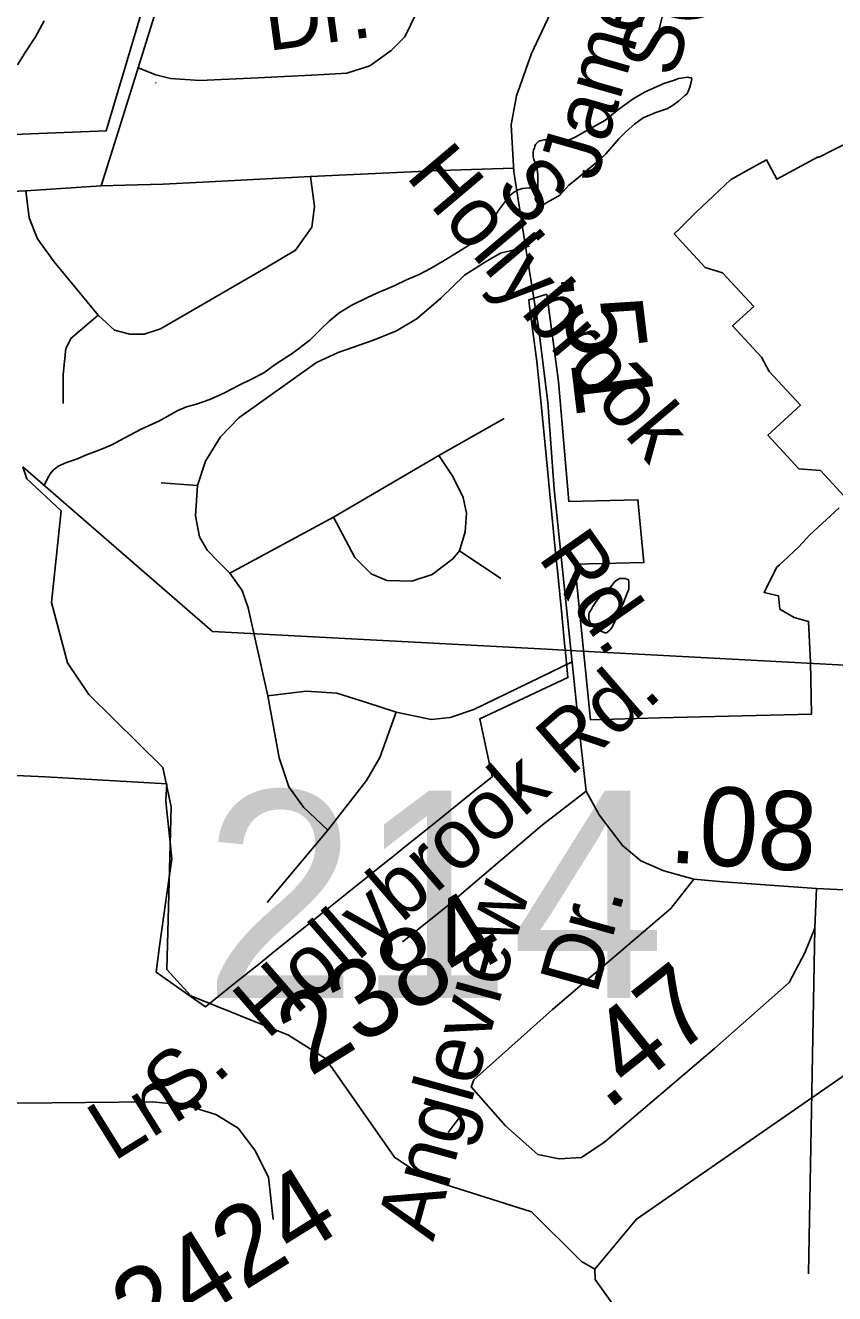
# Model space of a CAD drawing. Extents: x 2001466 to 31450019, y -30647475 to 847247.
# Drawn here: x 2186041 to 2188605, y 732116 to 736135 of the extents above; entities that cross this region are included whole.
import ezdxf

# ---------------------------------------------------------------- set-up
doc = ezdxf.new("R2010")
doc.units = 0
for name, color, linetype in [('Exist Boundary Political City Limit New', 7, 'Continuous'), ('Exist Hydrographic Creek Single Shore', 7, 'Continuous'), ('Exist Hydrographic Misc Water Feature', 7, 'Continuous'), ('Exist Road Non-System Type 51', 7, 'Continuous'), ('Exist Road Non-System Type 51 Label', 7, 'Continuous'), ('Exist Road Secondary Mileage Hundredths English Label', 7, 'Continuous'), ('Exist Road Secondary Structure Standard Bridge Number Label', 7, 'Continuous'), ('Exist Road Secondary Type 51 Attributed', 7, 'Continuous'), ('Exist Road Secondary Type 51 Label', 7, 'Continuous'), ('Exist Road Secondary Type 51 Number Label', 7, 'Continuous'), ('Exist Utilities Electrical Transmission Line', 7, 'Continuous'), ('Map Preparation Boundary City Limit Buffer Line', 7, 'Continuous')]:
    doc.layers.add(name, color=color, linetype=linetype)

msp = doc.modelspace()

# ---------------------------------------------------------------- linework, layer by layer
at = {"layer": 'Exist Boundary Political City Limit New'}
for points in [[(2186705.5, 737174.8), (2186375.8, 736063.4), (2186297.8, 735800.6), (2186190.8, 735796.3), (2186110.8, 735793.2), (2186030.8, 735790), (2185873.8, 735783.8), (2185859.2, 735743.8), (2185824.5, 735646.9)], [(2188660.8, 734616.1), (2188560.2, 734724.9), (2188492.2, 734730.1), (2188393.8, 734836.6), (2188496.8, 734931.6), (2188398.2, 735038.1), (2188373.5, 735083.4), (2188282, 735182.6), (2188348.8, 735244.1), (2188250.2, 735350.6), (2188195.2, 735367.9), (2188097, 735474.5), (2188113.5, 735490.9), (2188166.2, 735543.2), (2188221, 735594.5), (2188275.8, 735645.8), (2188323.5, 735672.7), (2188389.2, 735709.3), (2188422.5, 735647.7), (2188553.5, 735718.4), (2188554.5, 735716.8), (2188599, 735739.3), (2188678, 735779.1)], [(2187668.8, 734998.5), (2187661.8, 735069.8), (2187639, 735244.2), (2187636.2, 735265.3), (2187693, 735283.2), (2187730.2, 735007.1), (2187763.2, 734626.3), (2187982, 734632.1), (2188000.8, 734433), (2187782.5, 734427.5), (2187832.2, 733935), (2188050, 733940.9), (2188531.5, 733952.4), (2188529.2, 734116.6), (2188522.5, 734246.4), (2188477.2, 734259.2), (2188432, 734285.6), (2188427.2, 734327.9), (2188381.8, 734338.2), (2188395.8, 734366.2), (2188422, 734417.9), (2188430.2, 734425.4), (2188459.2, 734452.2), (2188492, 734482.4), (2188525.5, 734519.8), (2188619.8, 734606.8)], [(2185733, 733770.7), (2186105.5, 733753.7), (2186489.8, 733731.4), (2186486.2, 733681.1), (2186487.8, 733665.6), (2186501, 733536.4), (2186505.2, 733494.6), (2186492.8, 733405.6), (2186486.8, 733360.9), (2186466.8, 733217), (2186455.5, 733135), (2186566.8, 733057.2), (2186612.5, 733025.3), (2186706.2, 733100.7), (2186784.8, 733163.7), (2186828.8, 733199), (2186896.2, 733253.1), (2186976.2, 733317.3), (2187061, 733385.3), (2187125.8, 733437.2), (2187184.8, 733484.6), (2187207.2, 733502.6), (2187243.8, 733531.9), (2187299.2, 733576.4), (2187363.5, 733628.1), (2187387.5, 733647.3), (2187454.2, 733700.9), (2187520, 733753.6), (2187481, 733937.8), (2187760.5, 734068.2), (2187753.5, 734138.5), (2187749.5, 734176.6), (2187741.2, 734268.7), (2187726.8, 734408.2), (2187720, 734475.2), (2187709.5, 734584.8), (2187703, 734649.4), (2187695.2, 734729), (2187679.2, 734891.4), (2187668.8, 734998.5)]]:
    msp.add_lwpolyline(points, dxfattribs=at)
at = {"layer": 'Exist Hydrographic Creek Single Shore'}
for p, q in [((2186874.9, 732935.8), (2186565.9, 733060.3)), ((2186991.8, 732861.3), (2186874.9, 732935.8))]:
    msp.add_line(p, q, dxfattribs=at)
for points in [[(2186565.9, 733060.3), (2186489.8, 733143.8), (2186503, 733658.6), (2186476.9, 733783.7), (2186243, 734014.9), (2186174.9, 734114.7), (2186123.8, 734306), (2186154.8, 734597.3), (2186045.9, 734698), (2186033.2, 734736.2)], [(2187845.9, 732194.3), (2187977.9, 732352.3), (2188865.8, 732967.3), (2188972.8, 733083.1), (2188988.8, 733125.4), (2189146.9, 733260), (2189212.4, 733567.8)], [(2187845.9, 732194.3), (2187803.8, 732218.1), (2187644.9, 732375.6), (2187310.9, 732480.8), (2187210.8, 732548.5), (2186991.8, 732861.3)], [(2188257.8, 730774.4), (2188284.9, 731339), (2188224.8, 731579.6), (2188190.8, 731678.8), (2187846.9, 732161.5), (2187845.9, 732194.3)]]:
    msp.add_lwpolyline(points, dxfattribs=at)
at = {"layer": 'Exist Hydrographic Misc Water Feature'}
for points in [[(2186101.5, 736149.3), (2186074, 736099), (2186042.6, 736052.7), (2186016.4, 736010.4)], [(2187665, 735620.1), (2187664.8, 735642.1), (2187664.6, 735662), (2187662.3, 735678.2), (2187658.4, 735694.1), (2187652.3, 735710.1), (2187650.2, 735718.1), (2187650.2, 735725.8), (2187650, 735732), (2187651.7, 735740.2), (2187653.9, 735745.9), (2187655.8, 735752.1), (2187657.6, 735757.9), (2187663.8, 735763.9), (2187667.9, 735768.2), (2187675.9, 735770.2), (2187683.9, 735772.2), (2187694.1, 735772.3), (2187709.9, 735768.3), (2187720, 735766.4), (2187729.6, 735766.6), (2187742.1, 735766.7), (2187755.4, 735770.8), (2187769.8, 735774.7), (2187783.5, 735780.8), (2187829.4, 735807.1), (2187877.2, 735833.5), (2187921.1, 735869.8), (2187966.8, 735902.3), (2188004.6, 735924.6), (2188040.4, 735940.6), (2188064.6, 735950.8), (2188098.3, 735961.1), (2188110.2, 735967), (2188126.4, 735969), (2188140.3, 735971.4), (2188145.8, 735969.3), (2188150.2, 735969.5), (2188152.4, 735965.5), (2188150.4, 735955.3), (2188146.5, 735939.3), (2188140.7, 735925.5), (2188136.8, 735917.2), (2188130.7, 735913.2), (2188110.6, 735895.2), (2188095, 735882.9), (2188085.1, 735877.1), (2188073.1, 735870.8), (2188039, 735858.5), (2187999, 735842.3), (2187971.3, 735822.1), (2187943.5, 735797.9), (2187921.5, 735775.7), (2187879.9, 735727.6), (2187856.3, 735705.2), (2187822.3, 735677.1), (2187788.6, 735648.9), (2187762.8, 735628.9), (2187734.9, 735596.6), (2187717.1, 735586.3), (2187698.8, 735576.5), (2187685.1, 735568.4), (2187679.4, 735566.1), (2187675, 735566.3), (2187671.1, 735566.1), (2187666.8, 735568.3), (2187660.9, 735576.1), (2187659.1, 735580.1), (2187657, 735586.1), (2187665, 735620.1)], [(2187665, 735620.1), (2187639, 735620), (2187616.8, 735617.7), (2187603.1, 735613.7), (2187590.6, 735607.8), (2187577, 735597.3), (2187567.4, 735585.4), (2187539.3, 735547), (2187511.6, 735501), (2187491.9, 735477.2), (2187468.4, 735452.7), (2187414.6, 735418.3), (2187368.7, 735390.3), (2187326.9, 735365.8), (2187288.9, 735345.6), (2187248.9, 735329.3), (2187211.4, 735311), (2187155.4, 735286.6), (2187125.1, 735272.6), (2187075.5, 735248), (2187035.9, 735224), (2187003.9, 735197.6), (2186978.1, 735173.5), (2186942.4, 735137.1), (2186886.4, 735094.9), (2186832.7, 735060.4), (2186797.2, 735034.1), (2186757.4, 735014.2), (2186721.1, 734995.7), (2186669.7, 734969.4), (2186625.8, 734949.3), (2186584, 734934.9), (2186552, 734926.8), (2186524.1, 734914.4), (2186466.5, 734882.1), (2186408.4, 734855.6), (2186354.9, 734827.2), (2186312.9, 734805.1), (2186277.4, 734790.6), (2186235.2, 734774.7), (2186203.4, 734760.4), (2186171.6, 734750.2), (2186145.4, 734738), (2186137.6, 734731.8), (2186129.8, 734725.7), (2186119.7, 734713.8), (2186111.7, 734699.6), (2186102.1, 734679.6)], [(2187920.1, 734270.6), (2187914.3, 734256.4), (2187908.4, 734246.4), (2187900.2, 734228.1), (2187892.6, 734218.4), (2187888.1, 734214.2), (2187882.8, 734210.1), (2187876.8, 734210.2), (2187872.5, 734212.1), (2187858.6, 734217.8), (2187838.3, 734231.8), (2187834.4, 734235.7), (2187830.1, 734243.6), (2187828.6, 734249.5), (2187826.2, 734253.5), (2187826.4, 734261.6), (2187826, 734267.8), (2187828, 734274), (2187834.2, 734283.6), (2187839.7, 734293.7), (2187846.1, 734305.7), (2187861.8, 734324), (2187881.3, 734342.2), (2187893.6, 734354.1), (2187903.3, 734366), (2187909.4, 734372.4), (2187917.6, 734378.5), (2187923.4, 734382.5), (2187933.6, 734382.6), (2187941.6, 734382.6), (2187947.1, 734380.5), (2187951.7, 734378.6), (2187953.1, 734372.7), (2187953.3, 734368.6), (2187953.3, 734358.5), (2187953.5, 734348.7), (2187945.7, 734330.4), (2187937.7, 734308.5), (2187927.7, 734286.5), (2187920.1, 734270.6)]]:
    msp.add_lwpolyline(points, dxfattribs=at)
at = {"layer": 'Exist Road Non-System Type 51'}
for p, q in [((2186398.6, 736001), (2186535.6, 736443.8)), ((2188072.8, 736214.7), (2188038.1, 736079.2)), ((2186335.1, 735797.6), (2186398.6, 736001)), ((2186398.6, 736001), (2186454.3, 735978.5)), ((2186454.1, 735953.6), (2186455.7, 735953.1)), ((2186281.6, 735626.3), (2186335.1, 735797.6)), ((2187367.2, 733335.8), (2187236.6, 733230.8)), ((2187434.6, 732698.7), (2187381.4, 732626.5))]:
    msp.add_line(p, q, dxfattribs=at)
for points in [[(2186454.3, 735978.5), (2186501.4, 735966.7), (2186594.5, 735960.2), (2186777.5, 735968.8), (2186969.4, 735978.5), (2187060.3, 735983.8), (2187133.1, 736007.4), (2187200.6, 736055.6), (2187243.4, 736098.4), (2187280.9, 736174.5), (2187303.3, 736272.8), (2187296.1, 736362.6), (2187239.4, 736704.5)], [(2187587.8, 735682.7), (2187355.9, 735675.1), (2186944.4, 735655.8)], [(2186944.4, 735655.8), (2186957.3, 735561.6), (2186948.7, 735495.2), (2186897.3, 735422.3), (2186803.1, 735366.6), (2186469.2, 735173.8), (2186417.8, 735156.7), (2186372.8, 735156.7), (2186323.6, 735169.5), (2186272.2, 735216.7)], [(2186944.4, 735655.8), (2186604, 735638.7), (2186477.7, 735632.3), (2186356.6, 735628.4), (2186281.6, 735626.3)], [(2186281.6, 735626.3), (2186043.1, 735611.3), (2185949.8, 735607), (2185902.7, 735607), (2185866.3, 735604.8), (2185819.2, 735602.7)], [(2186043.1, 735611.3), (2186053.8, 735525.6), (2186079.5, 735459.2), (2186133.1, 735386.3), (2186272.2, 735216.7)], [(2187638.5, 735435.2), (2187546.4, 735413.8), (2187499.3, 735385.9), (2187433, 735343.1), (2187358, 735270.2), (2187283.1, 735206), (2187216.7, 735167.4), (2187144, 735137.4), (2187032.6, 735098.8), (2186964.1, 735066.7), (2186717.5, 734891.5), (2186659.7, 734831.5), (2186612.6, 734754.4), (2186586.9, 734677.3)], [(2186272.2, 735216.7), (2186186.6, 735143.8), (2186169.5, 735111.7), (2186161.2, 735028.3), (2186161.2, 734936.7)], [(2187351, 734771.9), (2187558.6, 734889.8)], [(2187351, 734771.9), (2187017.2, 734577)], [(2187417.3, 734469.9), (2187434.5, 734529.9), (2187438.7, 734589.8), (2187428, 734639.1), (2187395.9, 734705.5), (2187351, 734771.9)], [(2186586.9, 734677.3), (2186471.3, 734685.8)], [(2186586.9, 734677.3), (2186580.5, 734580.9), (2186593.3, 734514.4), (2186616.9, 734472), (2186655.4, 734433.5), (2186689.7, 734399.2)], [(2186689.7, 734399.2), (2187017.2, 734577)], [(2187017.2, 734577), (2187085.7, 734448.5), (2187137.1, 734397), (2187186.3, 734375.6), (2187265.5, 734373.5), (2187329.8, 734394.9), (2187395.9, 734444.2), (2187417.3, 734469.9)], [(2187417.3, 734469.9), (2187547.9, 734382.1)], [(2186689.7, 734399.2), (2186728, 734344.8), (2186747.3, 734289.1), (2186809.3, 734010.6)], [(2187216.1, 733959.2), (2187327.4, 733935.6), (2187387.4, 733942), (2187462.3, 733967.7), (2187773.4, 734118.7)], [(2186809.3, 734010.6), (2186931.4, 734025.6), (2187027.7, 734019.2), (2187121.9, 733989.2), (2187216.1, 733959.2)], [(2186809.3, 734010.6), (2186845.7, 733813.9), (2186875.7, 733721.8), (2186922.8, 733657.5), (2186999.9, 733584.7)], [(2187216.1, 733959.2), (2187164.7, 733815.6), (2187121.9, 733742.8), (2186999.9, 733584.7)], [(2187817.7, 733708.5), (2187679.8, 733601.4), (2187367.2, 733335.8)], [(2186999.9, 733584.7), (2186807.2, 733355.5)], [(2188542.3, 733273.9), (2188521.9, 732178.9)]]:
    msp.add_lwpolyline(points, dxfattribs=at)
at = {"layer": 'Exist Road Secondary Type 51 Attributed'}
for points in [[(2188158.8, 733429.9), (2188064.6, 733456.1), (2187990.8, 733487.5), (2187932.8, 733536.8), (2187859.5, 733633.1), (2187817.7, 733708.5), (2187791.5, 733943), (2187717.2, 734665.6), (2187696.3, 734939.9), (2187667, 735178.7), (2187628.3, 735421.6), (2187588.5, 735670.8), (2187580.1, 735819.5), (2187596.9, 735911.6), (2187645, 736045.7), (2187738.1, 736244.6)], [(2188158.8, 733429.9), (2188086.1, 733336.8), (2187711.5, 733016.3), (2187502.2, 732829.9), (2187462.4, 732794.3), (2187454, 732771.3), (2187562.9, 732647.7), (2187665.4, 732557.7)], [(2187665.4, 732557.7), (2187732.4, 732543), (2187803.5, 732547.2), (2187876.8, 732597.5), (2188224.2, 732892.8), (2188460.7, 733102.2), (2188510.9, 733196.4), (2188542.3, 733273.9), (2188547.5, 733400.6)], [(2188547.5, 733400.6), (2188252.4, 733421.6), (2188158.8, 733429.9)], [(2191834, 733230.4), (2191390.5, 733253), (2190664.4, 733294.9), (2189560.4, 733345.1), (2189030.9, 733376.5), (2188547.5, 733400.6)], [(2185276.5, 733208), (2185239.4, 733011.1), (2185218.4, 732887.5), (2185222.6, 732828.9), (2185241.5, 732780.7), (2185289.6, 732745.1), (2185371.2, 732728.4), (2185538.6, 732720), (2185768.8, 732722.1), (2186020, 732720), (2186443.8, 732724.2), (2186548.4, 732713.7), (2186644.7, 732684.4), (2186715.8, 732640.4), (2186768.1, 732571.3), (2186812.1, 732485.4), (2186826.7, 732351.4)]]:
    msp.add_lwpolyline(points, dxfattribs=at)
at = {"layer": 'Exist Utilities Electrical Transmission Line'}
for p, q in [((2187746.2, 734155.6), (2187693.4, 734158.4)), ((2189932.3, 734039.2), (2187746.2, 734155.6))]:
    msp.add_line(p, q, dxfattribs=at)
msp.add_lwpolyline([(2187693.4, 734158.4), (2186634.6, 734214.8), (2186033.2, 734736.2)], dxfattribs=at)
at = {"layer": 'Map Preparation Boundary City Limit Buffer Line'}
for points in [[(2186705.5, 737174.8), (2186375.8, 736063.4), (2186297.8, 735800.6), (2186190.8, 735796.3), (2186110.8, 735793.2), (2186030.8, 735790), (2185873.8, 735783.8), (2185859.2, 735743.8), (2185824.5, 735646.9)], [(2188660.8, 734616.1), (2188560.2, 734724.9), (2188492.2, 734730.1), (2188393.8, 734836.6), (2188496.8, 734931.6), (2188398.2, 735038.1), (2188373.5, 735083.4), (2188282, 735182.6), (2188348.8, 735244.1), (2188250.2, 735350.6), (2188195.2, 735367.9), (2188097, 735474.5), (2188113.5, 735490.9), (2188166.2, 735543.2), (2188221, 735594.5), (2188275.8, 735645.8), (2188323.5, 735672.7), (2188389.2, 735709.3), (2188422.5, 735647.7), (2188553.5, 735718.4), (2188554.5, 735716.8), (2188599, 735739.3), (2188678, 735779.1)], [(2187668.8, 734998.5), (2187661.8, 735069.8), (2187639, 735244.2), (2187636.2, 735265.3), (2187693, 735283.2), (2187730.2, 735007.1), (2187763.2, 734626.3), (2187982, 734632.1), (2188000.8, 734433), (2187782.5, 734427.5), (2187832.2, 733935), (2188050, 733940.9), (2188531.5, 733952.4), (2188529.2, 734116.6), (2188522.5, 734246.4), (2188477.2, 734259.2), (2188432, 734285.6), (2188427.2, 734327.9), (2188381.8, 734338.2), (2188395.8, 734366.2), (2188422, 734417.9), (2188430.2, 734425.4), (2188459.2, 734452.2), (2188492, 734482.4), (2188525.5, 734519.8), (2188619.8, 734606.8)], [(2185733, 733770.7), (2186105.5, 733753.7), (2186489.8, 733731.4), (2186486.2, 733681.1), (2186487.8, 733665.6), (2186501, 733536.4), (2186505.2, 733494.6), (2186492.8, 733405.6), (2186486.8, 733360.9), (2186466.8, 733217), (2186455.5, 733135), (2186566.8, 733057.2), (2186612.5, 733025.3), (2186706.2, 733100.7), (2186784.8, 733163.7), (2186828.8, 733199), (2186896.2, 733253.1), (2186976.2, 733317.3), (2187061, 733385.3), (2187125.8, 733437.2), (2187184.8, 733484.6), (2187207.2, 733502.6), (2187243.8, 733531.9), (2187299.2, 733576.4), (2187363.5, 733628.1), (2187387.5, 733647.3), (2187454.2, 733700.9), (2187520, 733753.6), (2187481, 733937.8), (2187760.5, 734068.2), (2187753.5, 734138.5), (2187749.5, 734176.6), (2187741.2, 734268.7), (2187726.8, 734408.2), (2187720, 734475.2), (2187709.5, 734584.8), (2187703, 734649.4), (2187695.2, 734729), (2187679.2, 734891.4), (2187668.8, 734998.5)]]:
    msp.add_lwpolyline(points, dxfattribs=at)

# ---------------------------------------------------------------- texts
at = {"layer": 'Exist Road Non-System Type 51 Label'}
for s, rotation, p in [('James Market ', 73.8439, (2187849.3, 735636.1)), ('S(uare', 73.8439, (2188098.8, 735964.7)), ('Dr.', 7.7939, (2186810, 736053.7)), ('S.  Hollybrook Rd.', 40.9774, (2186519.1, 732668.5))]:
    msp.add_text(s, height=190, rotation=rotation, dxfattribs=at).set_placement(p)
at = {"layer": 'Exist Road Secondary Mileage Hundredths English Label'}
for s, rotation, p in [('.51', 276.9125, (2187734.5, 735351.3)), ('.08', 356.2895, (2188076.8, 733483.1)), ('.47', 38.5785, (2187884.8, 732693.7))]:
    msp.add_text(s, height=250, rotation=rotation, dxfattribs=at).set_placement(p)
at = {"layer": 'Exist Road Secondary Structure Standard Bridge Number Label'}
msp.add_text('214', height=656.17, dxfattribs=at).set_placement((2186604.7, 733053.6))
at = {"layer": 'Exist Road Secondary Type 51 Label'}
for s, rotation, p in [('Hollybrook', 310.2084, (2187243.4, 735656.5)), ('S. ', 310.5305, (2187524.8, 735617.9)), ('Rd.', 305.0581, (2187663, 734449.6)), ('Angleview', 74.5693, (2187333.3, 732279.1)), ('Dr.', 74.5693, (2187851.5, 733060.7)), ('Ln.', 31.918, (2186320.5, 732532.9))]:
    msp.add_text(s, height=190, rotation=rotation, dxfattribs=at).set_placement(p)
at = {"layer": 'Exist Road Secondary Type 51 Number Label'}
for s, p in [('2384', (2186942.7, 732801.5)), ('2424', (2186418.7, 731927.3))]:
    msp.add_text(s, height=250, rotation=31.918, dxfattribs=at).set_placement(p)

doc.saveas('drawing.dxf')
